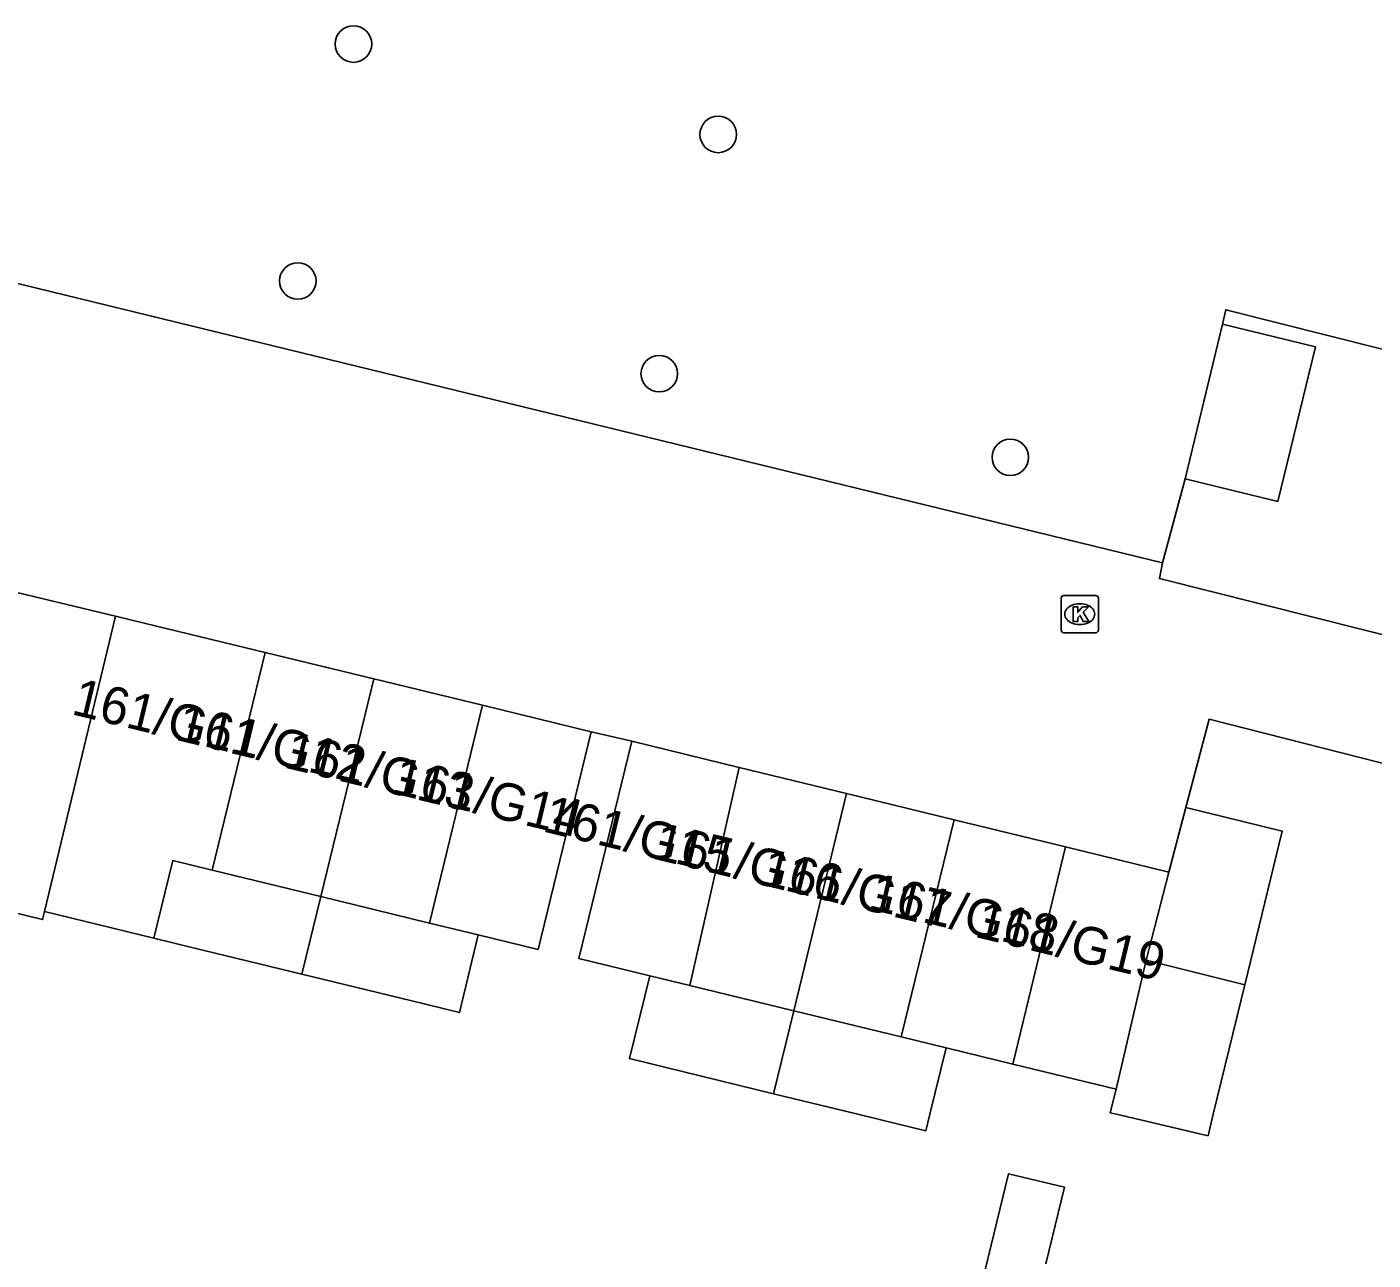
# Model space of a CAD drawing. Extents: x 162812 to 163818, y 381639 to 382470.
# Drawn here: x 163731.83 to 163767.87, y 382246.1 to 382279.12 of the extents above; entities that cross this region are included whole.
import ezdxf

# ---------------------------------------------------------------- set-up
doc = ezdxf.new("R2010")
doc.units = 0
for name, color, linetype in [('IMGEO_Boom', 7, 'Continuous'), ('IMGEO_Gemengd_bos', 7, 'Continuous'), ('IMGEO_Kolk', 7, 'Continuous'), ('IMGEO_Pand', 7, 'Continuous'), ('IMGEO_Pand_nummerreeks', 7, 'Continuous'), ('IMGEO_Rijbaan_lokaal_open', 7, 'Continuous'), ('IMGEO_Voetpad_open', 7, 'Continuous')]:
    doc.layers.add(name, color=color, linetype=linetype)

msp = doc.modelspace()

# ---------------------------------------------------------------- linework, layer by layer
at = {"layer": 'IMGEO_Boom'}
for centre in [(163740.571, 382278.662), (163750.338, 382276.242), (163739.081, 382272.318), (163748.759, 382269.835), (163758.159, 382267.595)]:
    msp.add_circle(centre, 0.489, dxfattribs=at)
at = {"layer": 'IMGEO_Gemengd_bos'}
for points in [[(163763.846, 382271.159), (163763.928, 382271.548), (163774.897, 382268.788), (163774.836, 382268.538)], [(163762.234, 382264.768), (163762.839, 382267.021)]]:
    msp.add_lwpolyline(points, dxfattribs=at)
at = {"layer": 'IMGEO_Kolk'}
for p, q in [((163759.52, 382262.969), (163759.52, 382263.821)), ((163759.595, 382263.895), (163760.447, 382263.895)), ((163760.521, 382263.821), (163760.521, 382262.969)), ((163760.008, 382263.675), (163760.033, 382263.675)), ((163760.031, 382263.115), (163760.006, 382263.115)), ((163760.447, 382262.895), (163759.595, 382262.895))]:
    msp.add_line(p, q, dxfattribs=at)
for points in [[(163759.52, 382262.969), (163759.52, 382263.821)], [(163759.595, 382263.895), (163760.447, 382263.895)], [(163760.521, 382263.821), (163760.521, 382262.969)], [(163759.841, 382263.595), (163759.964, 382263.595), (163759.964, 382263.444), (163760.094, 382263.595), (163760.258, 382263.595), (163760.112, 382263.444), (163760.265, 382263.195), (163760.113, 382263.195), (163760.028, 382263.359), (163759.964, 382263.292), (163759.964, 382263.195), (163759.841, 382263.195), (163759.841, 382263.595)], [(163760.447, 382262.895), (163759.595, 382262.895)]]:
    msp.add_lwpolyline(points, dxfattribs=at)
for centre, start, end in [((163759.597, 382263.819), 91.552, 178.448), ((163759.597, 382263.819), 91.552, 178.448), ((163760.445, 382263.819), 1.552, 88.448), ((163760.445, 382263.819), 1.552, 88.448), ((163759.597, 382262.971), 181.552, 268.448), ((163759.597, 382262.971), 181.552, 268.448), ((163760.445, 382262.971), 271.552, 358.448), ((163760.445, 382262.971), 271.552, 358.448)]:
    msp.add_arc(centre, 0.0765, start, end, dxfattribs=at)
for centre, major_axis, ratio, start_param, end_param in [((163760.007, 382263.395), (-0.387, 0.002), 0.722429, 4.712389, 7.853982), ((163760.032, 382263.395), (-0.39, 0.002), 0.717154, 1.570796, 4.712389)]:
    msp.add_ellipse(centre, major_axis=major_axis, ratio=ratio, start_param=start_param, end_param=end_param, dxfattribs=at)
at = {"layer": 'IMGEO_Pand'}
for points in [[(163762.839, 382267.021), (163763.846, 382271.159)], [(163762.839, 382267.021), (163765.328, 382266.415), (163766.335, 382270.553), (163763.846, 382271.159)], [(163732.3, 382255.43), (163732.248, 382255.214), (163727.149, 382256.454), (163729.093, 382264.566)], [(163734.196, 382263.342), (163729.093, 382264.566)], [(163732.3, 382255.43), (163734.196, 382263.342)], [(163738.207, 382262.369), (163735.299, 382263.077), (163734.196, 382263.342)], [(163736.788, 382256.538), (163738.207, 382262.369)], [(163738.207, 382262.369), (163741.116, 382261.662)], [(163739.696, 382255.83), (163741.116, 382261.662)], [(163741.116, 382261.662), (163744.024, 382260.954)], [(163742.604, 382255.121), (163744.024, 382260.954)], [(163744.024, 382260.954), (163746.932, 382260.246)], [(163746.932, 382260.246), (163745.513, 382254.413), (163743.912, 382254.803)], [(163748.503, 382253.711), (163746.606, 382254.173), (163748.021, 382259.989)], [(163748.021, 382259.989), (163750.899, 382259.289)], [(163750.899, 382259.289), (163749.576, 382253.449)], [(163750.899, 382259.289), (163753.776, 382258.588)], [(163752.361, 382252.772), (163753.776, 382258.588)], [(163753.776, 382258.588), (163756.654, 382257.888)], [(163762.409, 382256.487), (163762.862, 382258.215)], [(163762.862, 382258.215), (163765.442, 382257.587), (163764.439, 382253.466)], [(163755.238, 382252.072), (163756.654, 382257.888)], [(163756.654, 382257.888), (163759.638, 382257.161)], [(163758.224, 382251.346), (163759.638, 382257.161)], [(163759.638, 382257.161), (163762.409, 382256.487)], [(163735.223, 382254.718), (163735.73, 382256.794), (163736.788, 382256.538)], [(163736.788, 382256.538), (163739.696, 382255.83)], [(163762.409, 382256.487), (163761.797, 382254.127)], [(163739.696, 382255.83), (163739.191, 382253.752)], [(163739.696, 382255.83), (163742.604, 382255.121)], [(163735.223, 382254.718), (163732.3, 382255.43)], [(163743.912, 382254.803), (163742.604, 382255.121)], [(163739.191, 382253.752), (163736.282, 382254.46), (163735.223, 382254.718)], [(163743.912, 382254.803), (163743.407, 382252.726), (163742.099, 382253.044), (163739.191, 382253.752)], [(163761.797, 382254.127), (163760.994, 382250.672)], [(163761.797, 382254.127), (163764.439, 382253.466)], [(163751.82, 382250.55), (163748.942, 382251.252), (163747.961, 382251.491), (163748.503, 382253.711)], [(163749.576, 382253.449), (163748.503, 382253.711)], [(163749.576, 382253.449), (163752.361, 382252.772)], [(163764.439, 382253.466), (163763.595, 382250), (163763.456, 382249.427), (163761.006, 382250), (163760.835, 382250.04), (163760.994, 382250.672)], [(163752.361, 382252.772), (163751.82, 382250.55)], [(163752.361, 382252.772), (163755.238, 382252.072)], [(163755.238, 382252.072), (163756.44, 382251.78)], [(163756.44, 382251.78), (163756.006, 382250), (163755.898, 382249.556), (163754.697, 382249.849), (163754.077, 382250), (163751.82, 382250.55)], [(163758.224, 382251.346), (163756.44, 382251.78)], [(163760.994, 382250.672), (163758.224, 382251.346)]]:
    msp.add_lwpolyline(points, dxfattribs=at)
at = {"layer": 'IMGEO_Rijbaan_lokaal_open'}
for points in [[(163704.937, 382278.748), (163762.234, 382264.768)], [(163773.114, 382261.591), (163762.154, 382264.348), (163762.234, 382264.768)], [(163774.569, 382257.761), (163763.486, 382260.582), (163762.862, 382258.215)], [(163748.021, 382259.989), (163746.932, 382260.246)]]:
    msp.add_lwpolyline(points, dxfattribs=at)
at = {"layer": 'IMGEO_Voetpad_open'}
msp.add_lwpolyline([(163756.014, 382239.772), (163758.116, 382248.409), (163759.608, 382248.049), (163759.115, 382245.999)], dxfattribs=at)

# ---------------------------------------------------------------- texts
at = {"layer": 'IMGEO_Pand_nummerreeks'}
for s, rotation, p in [('161/G11', 346.4725, (163732.989, 382260.72)), ('161/G12', 346.4711, (163735.773, 382260.037)), ('161/G13', 346.4711, (163738.676, 382259.295)), ('161/G14', 346.4711, (163741.571, 382258.608)), ('161/G15', 346.4711, (163745.603, 382257.584)), ('161/G16', 346.4711, (163748.546, 382256.856)), ('161/G17', 346.4711, (163751.435, 382256.157)), ('161/G18', 346.4711, (163754.323, 382255.505)), ('161/G19', 346.4711, (163757.172, 382254.759))]:
    msp.add_text(s, height=1, rotation=rotation, dxfattribs=at).set_placement(p)

doc.saveas('drawing.dxf')
